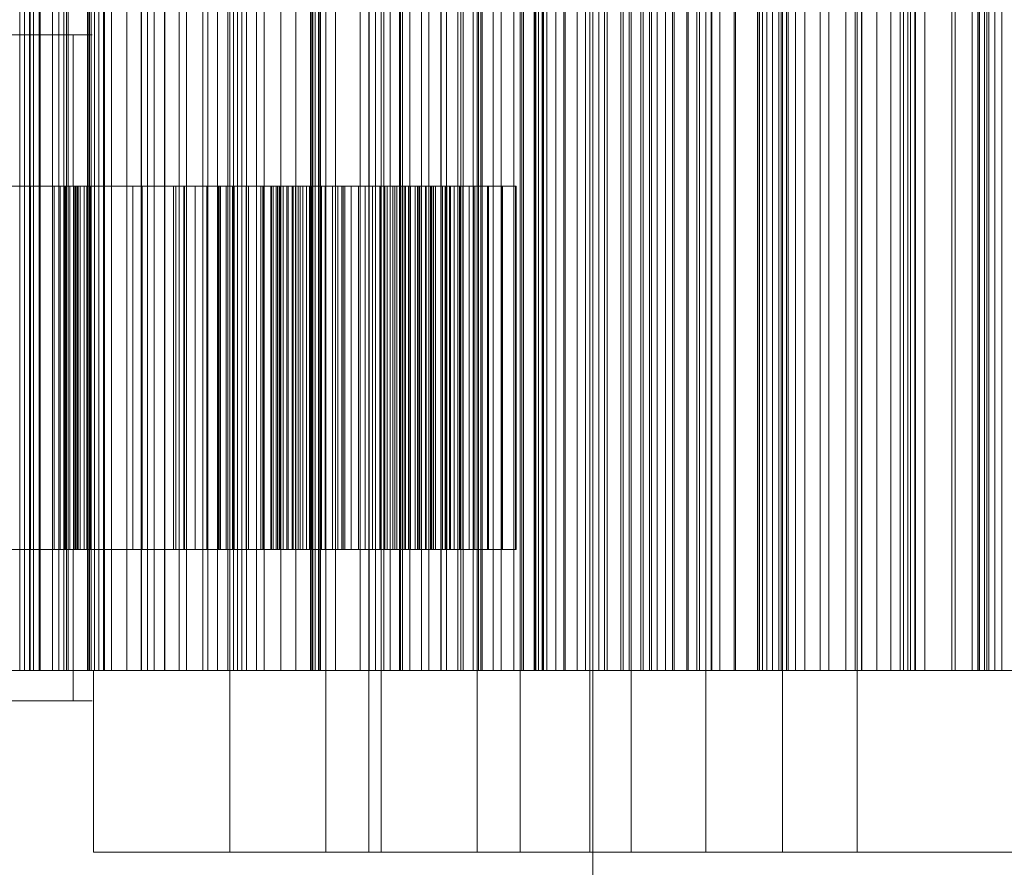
# Model space of a CAD drawing. Header units: millimetres. Extents: x -3490 to 61924, y -72580 to 6847.
# Tile 630 of 656: x 25058 to 25221, y -17482 to -17343. Entities that reach past the tile are written whole.
import ezdxf

# ---------------------------------------------------------------- set-up
doc = ezdxf.new("R2010")
doc.units = ezdxf.units.MM
doc.layers.add('COTAS_P', color=1, linetype='Continuous', lineweight=0)
doc.layers.add('superior_briquetadora', color=7, linetype='Continuous', lineweight=0)
doc.dimstyles.new('R19_100', dxfattribs={"dimtxt": 250, "dimasz": 150, "dimexe": 150, "dimexo": 80, "dimgap": 100, "dimtad": 1, "dimtih": 1, "dimtoh": 1, "dimdsep": 46, "dimcen": 0.09, "dimadec": 0, "dimazin": 0, "dimtfac": 1, "dimtdec": 4, "dimtofl": 0, "dimtmove": 0, "dimatfit": 3, "dimfxl": 1, "dimtolj": 1, "dimtzin": 0, "dimarcsym": 0})

# ---------------------------------------------------------------- blocks, each defined once
blk = doc.blocks.new('DIM_R29_37')
at = {"layer": 'COTAS_P'}
for p, q in [((24250.07, -17080), (24400.07, -17035)), ((26750.07, -17080), (26600.07, -17035)), ((24250.07, -17980), (24250.07, -17080)), ((24250.07, -17080), (26750.07, -17080)), ((24250.07, -17080), (24400.07, -17125)), ((26750.07, -17080), (26600.07, -17125)), ((26750.07, -17980), (26750.07, -17080))]:
    blk.add_line(p, q, dxfattribs=at)
blk.add_text('2500 P', height=250, dxfattribs=at).set_placement((25500.07, -16980))

msp = doc.modelspace()

# ---------------------------------------------------------------- linework, layer by layer
at = {"layer": 'superior_briquetadora'}
for p, q in [((25058.1, -17450), (25058.1, -17250)), ((25058.871, -17450), (25058.871, -17250)), ((25059.729, -17450), (25059.729, -17250)), ((25059.794, -17450), (25059.794, -17250)), ((25060.372, -17450), (25060.372, -17250)), ((25061.288, -17250), (25061.288, -17450)), ((25061.443, -17450), (25061.443, -17250)), ((25063.523, -17450), (25063.523, -17250)), ((25064.546, -17250), (25064.546, -17450)), ((25065.363, -17450), (25065.363, -17250)), ((25065.824, -17450), (25065.824, -17250)), ((25066.07, -17450), (25066.07, -17250)), ((25069.256, -17250), (25069.256, -17450)), ((25069.484, -17250), (25069.484, -17450)), ((25069.605, -17450), (25069.605, -17250)), ((25069.872, -17250), (25069.872, -17450)), ((25070.427, -17250), (25070.427, -17450)), ((25071.161, -17250), (25071.161, -17450)), ((25071.938, -17450), (25071.938, -17250)), ((25072.087, -17250), (25072.087, -17450)), ((25073.232, -17250), (25073.232, -17450)), ((25075.769, -17450), (25075.769, -17250)), ((25078.132, -17450), (25078.132, -17250)), ((25078.171, -17250), (25078.171, -17450)), ((25079.171, -17450), (25079.171, -17250)), ((25080.26, -17450), (25080.26, -17250)), ((25081.976, -17250), (25081.976, -17450)), ((25082.011, -17450), (25082.011, -17250)), ((25084.403, -17450), (25084.403, -17250)), ((25085.627, -17250), (25085.627, -17450)), ((25088.329, -17450), (25088.329, -17250)), ((25089.114, -17250), (25089.114, -17450)), ((25090.749, -17450), (25090.749, -17250)), ((25092.425, -17250), (25092.425, -17450)), ((25092.757, -17480), (25092.757, -17250)), ((25093.37, -17450), (25093.37, -17250)), ((25094.025, -17450), (25094.025, -17250)), ((25094.72, -17450), (25094.72, -17250)), ((25095.541, -17250), (25095.541, -17450)), ((25097.167, -17450), (25097.167, -17250)), ((25098.436, -17250), (25098.436, -17450)), ((25101.182, -17450), (25101.182, -17250)), ((25103.655, -17450), (25103.655, -17250)), ((25106.086, -17250), (25106.086, -17450)), ((25106.151, -17250), (25106.151, -17450)), ((25106.194, -17250), (25106.194, -17450)), ((25106.402, -17250), (25106.402, -17450)), ((25106.468, -17250), (25106.468, -17450)), ((25106.834, -17450), (25106.834, -17250)), ((25106.855, -17250), (25106.855, -17450)), ((25107.415, -17450), (25107.415, -17250)), ((25107.535, -17250), (25107.535, -17450)), ((25107.71, -17450), (25107.71, -17250)), ((25108.603, -17480), (25108.603, -17250)), ((25110.208, -17450), (25110.208, -17250)), ((25114.303, -17450), (25114.303, -17250)), ((25115.718, -17480), (25115.718, -17250)), ((25115.753, -17250), (25115.753, -17450)), ((25116.825, -17450), (25116.825, -17250)), ((25117.727, -17480), (25117.727, -17250)), ((25118.195, -17450), (25118.195, -17250)), ((25119.205, -17250), (25119.205, -17450)), ((25120.766, -17450), (25120.766, -17250)), ((25120.957, -17450), (25120.957, -17250)), ((25121.277, -17450), (25121.277, -17250)), ((25122.495, -17250), (25122.495, -17450)), ((25124.417, -17450), (25124.417, -17250)), ((25125.615, -17250), (25125.615, -17450)), ((25127.614, -17450), (25127.614, -17250)), ((25127.67, -17450), (25127.67, -17250)), ((25128.55, -17250), (25128.55, -17450)), ((25130.383, -17450), (25130.383, -17250)), ((25130.866, -17450), (25130.866, -17250)), ((25131.283, -17250), (25131.283, -17450)), ((25132.91, -17450), (25132.91, -17250)), ((25133.573, -17480), (25133.573, -17250)), ((25133.786, -17250), (25133.786, -17450)), ((25134.173, -17450), (25134.173, -17250)), ((25134.437, -17450), (25134.437, -17250)), ((25136.249, -17450), (25136.249, -17250)), ((25137.531, -17450), (25137.531, -17250)), ((25139.639, -17450), (25139.639, -17250)), ((25140.687, -17480), (25140.687, -17250)), ((25140.94, -17450), (25140.94, -17250)), ((25141.257, -17450), (25141.257, -17250)), ((25143.002, -17250), (25143.002, -17450)), ((25143.028, -17250), (25143.028, -17450)), ((25143.079, -17450), (25143.079, -17250)), ((25143.211, -17250), (25143.211, -17450)), ((25143.261, -17250), (25143.261, -17450)), ((25143.686, -17250), (25143.686, -17450)), ((25144.289, -17250), (25144.289, -17450)), ((25144.399, -17450), (25144.399, -17250)), ((25144.513, -17450), (25144.513, -17250)), ((25145.062, -17250), (25145.062, -17450)), ((25146.567, -17450), (25146.567, -17250)), ((25147.905, -17450), (25147.905, -17250)), ((25148.126, -17450), (25148.126, -17250)), ((25150.102, -17450), (25150.102, -17250)), ((25151.457, -17450), (25151.457, -17250)), ((25152.186, -17250), (25152.186, -17480)), ((25152.685, -17250), (25152.685, -17800)), ((25153.682, -17450), (25153.682, -17250)), ((25154.628, -17250), (25154.628, -17450)), ((25155.054, -17450), (25155.054, -17250)), ((25157.306, -17450), (25157.306, -17250)), ((25157.694, -17250), (25157.694, -17450)), ((25158.67, -17450), (25158.67, -17250)), ((25158.694, -17450), (25158.694, -17250)), ((25159.008, -17480), (25159.008, -17250)), ((25160.592, -17250), (25160.592, -17450)), ((25160.971, -17450), (25160.971, -17250)), ((25162.037, -17450), (25162.037, -17250)), ((25162.375, -17450), (25162.375, -17250)), ((25163.314, -17250), (25163.314, -17450)), ((25164.677, -17450), (25164.677, -17250)), ((25165.846, -17250), (25165.846, -17450)), ((25166.095, -17450), (25166.095, -17250)), ((25168.169, -17250), (25168.169, -17450)), ((25168.421, -17450), (25168.421, -17250)), ((25169.854, -17450), (25169.854, -17250)), ((25170.256, -17250), (25170.256, -17450)), ((25171.331, -17480), (25171.331, -17250)), ((25172.203, -17450), (25172.203, -17250)), ((25172.311, -17450), (25172.311, -17250)), ((25173.649, -17450), (25173.649, -17250)), ((25176.019, -17450), (25176.019, -17250)), ((25176.249, -17450), (25176.249, -17250)), ((25179.869, -17450), (25179.869, -17250)), ((25179.916, -17250), (25179.916, -17450)), ((25180.18, -17250), (25180.18, -17450)), ((25180.684, -17250), (25180.684, -17450)), ((25181.4, -17250), (25181.4, -17450)), ((25182.311, -17250), (25182.311, -17450)), ((25183.403, -17250), (25183.403, -17450)), ((25183.75, -17450), (25183.75, -17250)), ((25183.978, -17480), (25183.978, -17250)), ((25184.668, -17250), (25184.668, -17450)), ((25184.911, -17450), (25184.911, -17250)), ((25186.115, -17450), (25186.115, -17250)), ((25187.662, -17450), (25187.662, -17250)), ((25190.215, -17450), (25190.215, -17250)), ((25191.601, -17450), (25191.601, -17250)), ((25194.423, -17250), (25194.423, -17450)), ((25195.987, -17450), (25195.987, -17250)), ((25196.301, -17480), (25196.301, -17250)), ((25197.011, -17450), (25197.011, -17250)), ((25197.072, -17250), (25197.072, -17450)), ((25199.551, -17250), (25199.551, -17450)), ((25201.848, -17250), (25201.848, -17450)), ((25203.4, -17450), (25203.4, -17250)), ((25203.952, -17250), (25203.952, -17450)), ((25204.677, -17450), (25204.677, -17250)), ((25205.113, -17450), (25205.113, -17250)), ((25205.844, -17250), (25205.844, -17450)), ((25205.917, -17450), (25205.917, -17250)), ((25207.494, -17250), (25207.494, -17450)), ((25211.937, -17450), (25211.937, -17250)), ((25212.492, -17450), (25212.492, -17250)), ((25215.295, -17450), (25215.295, -17250)), ((25216.199, -17450), (25216.199, -17250)), ((25216.415, -17450), (25216.415, -17250)), ((25216.481, -17450), (25216.481, -17250)), ((25217.296, -17250), (25217.296, -17450)), ((25217.733, -17450), (25217.733, -17250)), ((25218.031, -17250), (25218.031, -17450)), ((25219.008, -17250), (25219.008, -17450)), ((25220.2, -17250), (25220.2, -17450)), ((25046.368, -17345), (25058.47, -17345)), ((25059.071, -17345), (25047.117, -17345)), ((25058.47, -17345), (25066.928, -17345)), ((25067.261, -17345), (25059.071, -17345)), ((25066.928, -17345), (25070.065, -17345)), ((25066.928, -17345), (25066.928, -17370)), ((25070.065, -17345), (25067.261, -17345)), ((25058.47, -17370), (25046.368, -17370)), ((25047.117, -17370), (25059.071, -17370)), ((25057.33, -17370), (25064.776, -17370)), ((25059.849, -17370), (25057.968, -17370)), ((25066.928, -17370), (25058.47, -17370)), ((25059.071, -17370), (25067.261, -17370)), ((25059.849, -17370), (25059.849, -17430)), ((25067.251, -17370), (25059.849, -17370)), ((25063.793, -17370), (25063.793, -17430)), ((25067.209, -17370), (25063.793, -17370)), ((25063.793, -17370), (25076.747, -17370)), ((25064.776, -17370), (25064.776, -17430)), ((25064.776, -17370), (25065.647, -17370)), ((25065.524, -17370), (25065.524, -17430)), ((25078.319, -17370), (25065.524, -17370)), ((25065.524, -17370), (25069.189, -17370)), ((25065.647, -17370), (25065.647, -17430)), ((25065.647, -17370), (25066.373, -17370)), ((25066.373, -17370), (25066.373, -17430)), ((25066.373, -17370), (25066.952, -17370)), ((25070.065, -17370), (25066.928, -17370)), ((25066.952, -17370), (25066.952, -17430)), ((25066.952, -17370), (25067.377, -17370)), ((25067.209, -17370), (25067.209, -17430)), ((25067.612, -17370), (25067.209, -17370)), ((25067.251, -17370), (25067.251, -17430)), ((25068.057, -17370), (25067.251, -17370)), ((25067.261, -17370), (25070.065, -17370)), ((25067.377, -17370), (25067.377, -17430)), ((25067.377, -17370), (25067.64, -17370)), ((25067.612, -17370), (25067.612, -17430)), ((25067.728, -17370), (25067.612, -17370)), ((25067.64, -17370), (25067.64, -17430)), ((25067.64, -17370), (25067.728, -17370)), ((25067.728, -17370), (25067.728, -17430)), ((25068.057, -17370), (25068.057, -17430)), ((25068.718, -17370), (25068.057, -17370)), ((25068.718, -17370), (25068.718, -17430)), ((25069.233, -17370), (25068.718, -17370)), ((25069.189, -17370), (25069.189, -17430)), ((25069.189, -17370), (25069.649, -17370)), ((25069.233, -17370), (25069.233, -17430)), ((25069.595, -17370), (25069.233, -17370)), ((25069.595, -17370), (25069.595, -17430)), ((25069.796, -17370), (25069.595, -17370)), ((25069.649, -17370), (25069.649, -17430)), ((25069.649, -17370), (25069.823, -17370)), ((25069.796, -17370), (25069.796, -17430)), ((25069.823, -17370), (25069.796, -17370)), ((25069.823, -17370), (25069.823, -17430)), ((25076.747, -17370), (25076.747, -17430)), ((25076.747, -17370), (25082.028, -17370)), ((25078.319, -17370), (25078.319, -17430)), ((25083.826, -17370), (25078.319, -17370)), ((25082.028, -17370), (25082.028, -17430)), ((25082.028, -17370), (25083.462, -17370)), ((25083.462, -17370), (25083.462, -17430)), ((25083.462, -17370), (25085.156, -17370)), ((25083.826, -17370), (25083.826, -17430)), ((25085.304, -17370), (25083.826, -17370)), ((25085.156, -17370), (25085.156, -17430)), ((25085.156, -17370), (25087.026, -17370)), ((25085.304, -17370), (25085.304, -17430)), ((25087.037, -17370), (25085.304, -17370)), ((25087.026, -17370), (25087.026, -17430)), ((25087.026, -17370), (25089.047, -17370)), ((25087.037, -17370), (25087.037, -17430)), ((25088.945, -17370), (25087.037, -17370)), ((25088.945, -17370), (25088.945, -17430)), ((25090.999, -17370), (25088.945, -17370)), ((25089.047, -17370), (25089.047, -17430)), ((25089.047, -17370), (25091.2, -17370)), ((25090.881, -17370), (25099.934, -17370)), ((25090.881, -17370), (25090.881, -17430)), ((25098.197, -17370), (25090.881, -17370)), ((25090.999, -17370), (25090.999, -17430)), ((25093.184, -17370), (25090.999, -17370)), ((25091.2, -17370), (25091.2, -17430)), ((25091.2, -17370), (25093.475, -17370)), ((25092.167, -17370), (25092.167, -17430)), ((25100.933, -17370), (25092.167, -17370)), ((25092.167, -17370), (25099.668, -17370)), ((25093.184, -17370), (25093.184, -17430)), ((25095.488, -17370), (25093.184, -17370)), ((25093.475, -17370), (25093.475, -17430)), ((25093.475, -17370), (25095.864, -17370)), ((25095.488, -17370), (25095.488, -17430)), ((25097.903, -17370), (25095.488, -17370)), ((25095.864, -17370), (25095.864, -17430)), ((25095.864, -17370), (25098.358, -17370)), ((25097.903, -17370), (25097.903, -17430)), ((25100.421, -17370), (25097.903, -17370)), ((25098.197, -17370), (25098.197, -17430)), ((25099.52, -17370), (25098.197, -17370)), ((25098.358, -17370), (25098.358, -17430)), ((25098.358, -17370), (25104.372, -17370)), ((25099.52, -17370), (25099.52, -17430)), ((25100.625, -17370), (25099.52, -17370)), ((25099.668, -17370), (25099.668, -17430)), ((25099.668, -17370), (25101.037, -17370)), ((25099.934, -17370), (25099.934, -17430)), ((25099.934, -17370), (25108.553, -17370)), ((25100.421, -17370), (25100.421, -17430)), ((25106.314, -17370), (25100.421, -17370)), ((25100.625, -17370), (25100.625, -17430)), ((25101.575, -17370), (25100.625, -17370)), ((25100.933, -17370), (25100.933, -17430)), ((25109.696, -17370), (25100.933, -17370)), ((25101.037, -17370), (25101.037, -17430)), ((25101.037, -17370), (25102.194, -17370)), ((25101.575, -17370), (25101.575, -17430)), ((25102.386, -17370), (25101.575, -17370)), ((25102.194, -17370), (25102.194, -17430)), ((25102.194, -17370), (25103.199, -17370)), ((25102.386, -17370), (25102.386, -17430)), ((25103.069, -17370), (25102.386, -17370)), ((25103.069, -17370), (25103.069, -17430)), ((25103.626, -17370), (25103.069, -17370)), ((25103.199, -17370), (25103.199, -17430)), ((25103.199, -17370), (25104.069, -17370)), ((25103.626, -17370), (25103.626, -17430)), ((25104.06, -17370), (25103.626, -17370)), ((25104.06, -17370), (25104.06, -17430)), ((25104.372, -17370), (25104.06, -17370)), ((25104.069, -17370), (25104.069, -17430)), ((25104.069, -17370), (25104.813, -17370)), ((25104.372, -17370), (25104.372, -17430)), ((25104.813, -17370), (25104.813, -17430)), ((25104.813, -17370), (25105.434, -17370)), ((25105.434, -17370), (25105.434, -17430)), ((25105.434, -17370), (25105.934, -17370)), ((25105.934, -17370), (25105.934, -17430)), ((25105.934, -17370), (25106.314, -17370)), ((25106.314, -17370), (25106.314, -17430)), ((25107.904, -17370), (25107.904, -17430)), ((25117.671, -17370), (25107.904, -17370)), ((25107.904, -17370), (25111.263, -17370)), ((25108.491, -17370), (25108.491, -17430)), ((25111.492, -17370), (25108.491, -17370)), ((25108.491, -17370), (25118.342, -17370)), ((25108.553, -17370), (25108.553, -17430)), ((25108.553, -17370), (25110.596, -17370)), ((25109.696, -17370), (25109.696, -17430)), ((25111.763, -17370), (25109.696, -17370)), ((25110.596, -17370), (25110.596, -17430)), ((25110.596, -17370), (25112.805, -17370)), ((25111.263, -17370), (25111.263, -17430)), ((25111.263, -17370), (25121.513, -17370)), ((25111.492, -17370), (25111.492, -17430)), ((25121.775, -17370), (25111.492, -17370)), ((25111.763, -17370), (25111.763, -17430)), ((25113.988, -17370), (25111.763, -17370)), ((25112.805, -17370), (25112.805, -17430)), ((25112.805, -17370), (25115.123, -17370)), ((25113.988, -17370), (25113.988, -17430)), ((25116.318, -17370), (25113.988, -17370)), ((25115.123, -17370), (25115.123, -17430)), ((25115.123, -17370), (25117.53, -17370)), ((25116.318, -17370), (25116.318, -17430)), ((25118.734, -17370), (25116.318, -17370)), ((25117.53, -17370), (25117.53, -17430)), ((25117.53, -17370), (25120.014, -17370)), ((25117.671, -17370), (25117.671, -17430)), ((25119.652, -17370), (25117.671, -17370)), ((25118.342, -17370), (25118.342, -17430)), ((25118.342, -17370), (25120.35, -17370)), ((25118.734, -17370), (25118.734, -17430)), ((25121.222, -17370), (25118.734, -17370)), ((25119.652, -17370), (25119.652, -17430)), ((25121.529, -17370), (25119.652, -17370)), ((25120.014, -17370), (25120.014, -17430)), ((25120.014, -17370), (25122.566, -17370)), ((25120.35, -17370), (25120.35, -17430)), ((25120.35, -17370), (25122.26, -17370)), ((25121.222, -17370), (25121.222, -17430)), ((25123.774, -17370), (25121.222, -17370)), ((25121.513, -17370), (25121.513, -17430)), ((25121.513, -17370), (25123.761, -17370)), ((25121.529, -17370), (25121.529, -17430)), ((25123.327, -17370), (25121.529, -17370)), ((25121.775, -17370), (25121.775, -17430)), ((25124.022, -17370), (25121.775, -17370)), ((25122.26, -17370), (25122.26, -17430)), ((25122.26, -17370), (25124.098, -17370)), ((25122.566, -17370), (25122.566, -17430)), ((25122.566, -17370), (25125.177, -17370)), ((25123.327, -17370), (25123.327, -17430)), ((25125.053, -17370), (25123.327, -17370)), ((25123.761, -17370), (25123.761, -17430)), ((25123.761, -17370), (25126.047, -17370)), ((25123.774, -17370), (25123.774, -17430)), ((25126.382, -17370), (25123.774, -17370)), ((25124.022, -17370), (25124.022, -17430)), ((25126.298, -17370), (25124.022, -17370)), ((25124.098, -17370), (25124.098, -17430)), ((25124.098, -17370), (25125.867, -17370)), ((25125.053, -17370), (25125.053, -17430)), ((25126.708, -17370), (25125.053, -17370)), ((25125.177, -17370), (25125.177, -17430)), ((25125.177, -17370), (25127.84, -17370)), ((25125.867, -17370), (25125.867, -17430)), ((25125.867, -17370), (25127.569, -17370)), ((25126.047, -17370), (25126.047, -17430)), ((25126.047, -17370), (25128.353, -17370)), ((25126.298, -17370), (25126.298, -17430)), ((25128.589, -17370), (25126.298, -17370)), ((25126.382, -17370), (25126.382, -17430)), ((25129.039, -17370), (25126.382, -17370)), ((25126.708, -17370), (25126.708, -17430)), ((25128.291, -17370), (25126.708, -17370)), ((25127.569, -17370), (25127.569, -17430)), ((25127.569, -17370), (25129.202, -17370)), ((25127.84, -17370), (25127.84, -17430)), ((25127.84, -17370), (25131.232, -17370)), ((25128.291, -17370), (25128.291, -17430)), ((25129.799, -17370), (25128.291, -17370)), ((25128.353, -17370), (25128.353, -17430)), ((25128.353, -17370), (25130.671, -17370)), ((25128.589, -17370), (25128.589, -17430)), ((25130.888, -17370), (25128.589, -17370)), ((25129.039, -17370), (25129.039, -17430)), ((25132.255, -17370), (25129.039, -17370)), ((25129.202, -17370), (25129.202, -17430)), ((25129.202, -17370), (25130.765, -17370)), ((25129.799, -17370), (25129.799, -17430)), ((25131.232, -17370), (25129.799, -17370)), ((25130.671, -17370), (25130.671, -17430)), ((25130.671, -17370), (25132.994, -17370)), ((25130.765, -17370), (25130.765, -17430)), ((25130.765, -17370), (25132.255, -17370)), ((25130.888, -17370), (25130.888, -17430)), ((25133.187, -17370), (25130.888, -17370)), ((25131.232, -17370), (25131.232, -17430)), ((25132.255, -17370), (25132.255, -17430)), ((25132.994, -17370), (25132.994, -17430)), ((25132.994, -17370), (25135.317, -17370)), ((25133.187, -17370), (25133.187, -17430)), ((25135.481, -17370), (25133.187, -17370)), ((25135.317, -17370), (25135.317, -17430)), ((25135.317, -17370), (25137.633, -17370)), ((25135.481, -17370), (25135.481, -17430)), ((25137.766, -17370), (25135.481, -17370)), ((25137.633, -17370), (25137.633, -17430)), ((25137.633, -17370), (25139.938, -17370)), ((25137.766, -17370), (25137.766, -17430)), ((25140.036, -17370), (25137.766, -17370)), ((25139.938, -17370), (25139.938, -17430)), ((25139.938, -17370), (25140.036, -17370)), ((25140.036, -17370), (25140.036, -17430)), ((25058.47, -17430), (25046.368, -17430)), ((25047.117, -17430), (25059.071, -17430)), ((25057.33, -17430), (25064.776, -17430)), ((25059.849, -17430), (25057.968, -17430)), ((25066.928, -17430), (25058.47, -17430)), ((25059.071, -17430), (25067.261, -17430)), ((25067.251, -17430), (25059.849, -17430)), ((25067.209, -17430), (25063.793, -17430)), ((25063.793, -17430), (25076.747, -17430)), ((25064.776, -17430), (25065.647, -17430)), ((25078.319, -17430), (25065.524, -17430)), ((25065.524, -17430), (25069.189, -17430)), ((25065.647, -17430), (25066.373, -17430)), ((25066.373, -17430), (25066.952, -17430)), ((25070.065, -17430), (25066.928, -17430)), ((25066.928, -17430), (25066.928, -17455)), ((25066.952, -17430), (25067.377, -17430)), ((25067.612, -17430), (25067.209, -17430)), ((25068.057, -17430), (25067.251, -17430)), ((25067.261, -17430), (25070.065, -17430)), ((25067.377, -17430), (25067.64, -17430)), ((25067.728, -17430), (25067.612, -17430)), ((25067.64, -17430), (25067.728, -17430)), ((25068.718, -17430), (25068.057, -17430)), ((25069.233, -17430), (25068.718, -17430)), ((25069.189, -17430), (25069.649, -17430)), ((25069.595, -17430), (25069.233, -17430)), ((25069.796, -17430), (25069.595, -17430)), ((25069.649, -17430), (25069.823, -17430)), ((25069.823, -17430), (25069.796, -17430)), ((25076.747, -17430), (25082.028, -17430)), ((25083.826, -17430), (25078.319, -17430)), ((25082.028, -17430), (25083.462, -17430)), ((25083.462, -17430), (25085.156, -17430)), ((25085.304, -17430), (25083.826, -17430)), ((25085.156, -17430), (25087.026, -17430)), ((25087.037, -17430), (25085.304, -17430)), ((25087.026, -17430), (25089.047, -17430)), ((25088.945, -17430), (25087.037, -17430)), ((25090.999, -17430), (25088.945, -17430)), ((25089.047, -17430), (25091.2, -17430)), ((25090.881, -17430), (25099.934, -17430)), ((25098.197, -17430), (25090.881, -17430)), ((25093.184, -17430), (25090.999, -17430)), ((25091.2, -17430), (25093.475, -17430)), ((25100.933, -17430), (25092.167, -17430)), ((25092.167, -17430), (25099.668, -17430)), ((25095.488, -17430), (25093.184, -17430)), ((25093.475, -17430), (25095.864, -17430)), ((25097.903, -17430), (25095.488, -17430)), ((25095.864, -17430), (25098.358, -17430)), ((25100.421, -17430), (25097.903, -17430)), ((25099.52, -17430), (25098.197, -17430)), ((25098.358, -17430), (25104.372, -17430)), ((25100.625, -17430), (25099.52, -17430)), ((25099.668, -17430), (25101.037, -17430)), ((25099.934, -17430), (25108.553, -17430)), ((25106.314, -17430), (25100.421, -17430)), ((25101.575, -17430), (25100.625, -17430)), ((25109.696, -17430), (25100.933, -17430)), ((25101.037, -17430), (25102.194, -17430)), ((25102.386, -17430), (25101.575, -17430)), ((25102.194, -17430), (25103.199, -17430)), ((25103.069, -17430), (25102.386, -17430)), ((25103.626, -17430), (25103.069, -17430)), ((25103.199, -17430), (25104.069, -17430)), ((25104.06, -17430), (25103.626, -17430)), ((25104.372, -17430), (25104.06, -17430)), ((25104.069, -17430), (25104.813, -17430)), ((25104.813, -17430), (25105.434, -17430)), ((25105.434, -17430), (25105.934, -17430)), ((25105.934, -17430), (25106.314, -17430)), ((25117.671, -17430), (25107.904, -17430)), ((25107.904, -17430), (25111.263, -17430)), ((25111.492, -17430), (25108.491, -17430)), ((25108.491, -17430), (25118.342, -17430)), ((25108.553, -17430), (25110.596, -17430)), ((25111.763, -17430), (25109.696, -17430)), ((25110.596, -17430), (25112.805, -17430)), ((25111.263, -17430), (25121.513, -17430)), ((25121.775, -17430), (25111.492, -17430)), ((25113.988, -17430), (25111.763, -17430)), ((25112.805, -17430), (25115.123, -17430)), ((25116.318, -17430), (25113.988, -17430)), ((25115.123, -17430), (25117.53, -17430)), ((25118.734, -17430), (25116.318, -17430)), ((25117.53, -17430), (25120.014, -17430)), ((25119.652, -17430), (25117.671, -17430)), ((25118.342, -17430), (25120.35, -17430)), ((25121.222, -17430), (25118.734, -17430)), ((25121.529, -17430), (25119.652, -17430)), ((25120.014, -17430), (25122.566, -17430)), ((25120.35, -17430), (25122.26, -17430)), ((25123.774, -17430), (25121.222, -17430)), ((25121.513, -17430), (25123.761, -17430)), ((25123.327, -17430), (25121.529, -17430)), ((25124.022, -17430), (25121.775, -17430)), ((25122.26, -17430), (25124.098, -17430)), ((25122.566, -17430), (25125.177, -17430)), ((25125.053, -17430), (25123.327, -17430)), ((25123.761, -17430), (25126.047, -17430)), ((25126.382, -17430), (25123.774, -17430)), ((25126.298, -17430), (25124.022, -17430)), ((25124.098, -17430), (25125.867, -17430)), ((25126.708, -17430), (25125.053, -17430)), ((25125.177, -17430), (25127.84, -17430)), ((25125.867, -17430), (25127.569, -17430)), ((25126.047, -17430), (25128.353, -17430)), ((25128.589, -17430), (25126.298, -17430)), ((25129.039, -17430), (25126.382, -17430)), ((25128.291, -17430), (25126.708, -17430)), ((25127.569, -17430), (25129.202, -17430)), ((25127.84, -17430), (25131.232, -17430)), ((25129.799, -17430), (25128.291, -17430)), ((25128.353, -17430), (25130.671, -17430)), ((25130.888, -17430), (25128.589, -17430)), ((25132.255, -17430), (25129.039, -17430)), ((25129.202, -17430), (25130.765, -17430)), ((25131.232, -17430), (25129.799, -17430)), ((25130.671, -17430), (25132.994, -17430)), ((25130.765, -17430), (25132.255, -17430)), ((25133.187, -17430), (25130.888, -17430)), ((25132.994, -17430), (25135.317, -17430)), ((25135.481, -17430), (25133.187, -17430)), ((25135.317, -17430), (25137.633, -17430)), ((25137.766, -17430), (25135.481, -17430)), ((25137.633, -17430), (25139.938, -17430)), ((25140.036, -17430), (25137.766, -17430)), ((25139.938, -17430), (25140.036, -17430)), ((25051.998, -17450), (25066.07, -17450)), ((25065.363, -17450), (25052.476, -17450)), ((25059.794, -17450), (25053.85, -17450)), ((25056.556, -17450), (25060.372, -17450)), ((25058.1, -17450), (25057.415, -17450)), ((25057.525, -17450), (25063.523, -17450)), ((25057.818, -17450), (25061.288, -17450)), ((25058.871, -17450), (25058.1, -17450)), ((25059.729, -17450), (25058.871, -17450)), ((25061.443, -17450), (25059.729, -17450)), ((25065.824, -17450), (25059.794, -17450)), ((25060.372, -17450), (25061.443, -17450)), ((25061.288, -17450), (25064.546, -17450)), ((25063.523, -17450), (25069.605, -17450)), ((25064.546, -17450), (25073.232, -17450)), ((25079.171, -17450), (25065.363, -17450)), ((25071.938, -17450), (25065.824, -17450)), ((25066.07, -17450), (25080.26, -17450)), ((25069.484, -17450), (25069.256, -17450)), ((25069.256, -17450), (25078.171, -17450)), ((25069.872, -17450), (25069.484, -17450)), ((25069.605, -17450), (25075.769, -17450)), ((25070.427, -17450), (25069.872, -17450)), ((25072.293, -17450), (25070.284, -17450)), ((25070.284, -17450), (25070.284, -17480)), ((25070.284, -17450), (25070.383, -17450)), ((25070.383, -17450), (25072.589, -17450)), ((25071.161, -17450), (25070.427, -17450)), ((25072.087, -17450), (25071.161, -17450)), ((25078.132, -17450), (25071.938, -17450)), ((25073.232, -17450), (25072.087, -17450)), ((25076.386, -17450), (25072.293, -17450)), ((25072.589, -17450), (25076.875, -17450)), ((25075.769, -17450), (25082.011, -17450)), ((25082.516, -17450), (25076.386, -17450)), ((25076.875, -17450), (25083.192, -17450)), ((25084.403, -17450), (25078.132, -17450)), ((25078.171, -17450), (25081.976, -17450)), ((25093.37, -17450), (25079.171, -17450)), ((25080.26, -17450), (25094.025, -17450)), ((25081.976, -17450), (25085.627, -17450)), ((25082.011, -17450), (25088.329, -17450)), ((25090.609, -17450), (25082.516, -17450)), ((25083.192, -17450), (25091.466, -17450)), ((25090.749, -17450), (25084.403, -17450)), ((25085.627, -17450), (25089.114, -17450)), ((25088.329, -17450), (25094.72, -17450)), ((25089.114, -17450), (25092.425, -17450)), ((25100.572, -17450), (25090.609, -17450)), ((25097.167, -17450), (25090.749, -17450)), ((25091.466, -17450), (25101.598, -17450)), ((25092.425, -17450), (25095.541, -17450)), ((25107.415, -17450), (25093.37, -17450)), ((25094.025, -17450), (25106.834, -17450)), ((25094.72, -17450), (25101.182, -17450)), ((25095.541, -17450), (25098.436, -17450)), ((25103.655, -17450), (25097.167, -17450)), ((25098.436, -17450), (25107.535, -17450)), ((25112.288, -17450), (25100.572, -17450)), ((25101.182, -17450), (25107.71, -17450)), ((25101.598, -17450), (25113.472, -17450)), ((25110.208, -17450), (25103.655, -17450)), ((25106.151, -17450), (25106.086, -17450)), ((25106.086, -17450), (25106.194, -17450)), ((25106.402, -17450), (25106.151, -17450)), ((25106.194, -17450), (25106.468, -17450)), ((25106.855, -17450), (25106.402, -17450)), ((25106.468, -17450), (25115.753, -17450)), ((25106.834, -17450), (25118.195, -17450)), ((25107.535, -17450), (25106.855, -17450)), ((25120.766, -17450), (25107.415, -17450)), ((25107.71, -17450), (25114.303, -17450)), ((25116.825, -17450), (25110.208, -17450)), ((25125.62, -17450), (25112.288, -17450)), ((25113.472, -17450), (25126.947, -17450)), ((25114.303, -17450), (25120.957, -17450)), ((25115.753, -17450), (25119.205, -17450)), ((25130.383, -17450), (25116.825, -17450)), ((25118.195, -17450), (25121.277, -17450)), ((25119.205, -17450), (25122.495, -17450)), ((25132.91, -17450), (25120.766, -17450)), ((25120.957, -17450), (25127.67, -17450)), ((25121.277, -17450), (25124.417, -17450)), ((25122.495, -17450), (25125.615, -17450)), ((25124.417, -17450), (25127.614, -17450)), ((25125.615, -17450), (25128.55, -17450)), ((25140.41, -17450), (25125.62, -17450)), ((25126.947, -17450), (25141.865, -17450)), ((25127.614, -17450), (25130.866, -17450)), ((25127.67, -17450), (25134.437, -17450)), ((25128.55, -17450), (25131.283, -17450)), ((25144.513, -17450), (25130.383, -17450)), ((25130.866, -17450), (25134.173, -17450)), ((25131.283, -17450), (25133.786, -17450)), ((25136.249, -17450), (25132.91, -17450)), ((25133.786, -17450), (25143.211, -17450)), ((25134.173, -17450), (25137.531, -17450)), ((25134.437, -17450), (25141.257, -17450)), ((25139.639, -17450), (25136.249, -17450)), ((25137.531, -17450), (25140.94, -17450)), ((25143.079, -17450), (25139.639, -17450)), ((25156.486, -17450), (25140.41, -17450)), ((25140.94, -17450), (25144.399, -17450)), ((25141.257, -17450), (25148.126, -17450)), ((25141.865, -17450), (25158.052, -17450)), ((25143.211, -17450), (25143.002, -17450)), ((25143.002, -17450), (25143.028, -17450)), ((25143.028, -17450), (25143.261, -17450)), ((25146.567, -17450), (25143.079, -17450)), ((25143.261, -17450), (25143.686, -17450)), ((25143.686, -17450), (25144.289, -17450)), ((25144.289, -17450), (25145.062, -17450)), ((25144.399, -17450), (25147.905, -17450)), ((25158.67, -17450), (25144.513, -17450)), ((25145.062, -17450), (25154.628, -17450)), ((25150.102, -17450), (25146.567, -17450)), ((25147.905, -17450), (25151.457, -17450)), ((25148.126, -17450), (25162.037, -17450)), ((25153.682, -17450), (25150.102, -17450)), ((25151.457, -17450), (25155.054, -17450)), ((25157.306, -17450), (25153.682, -17450)), ((25154.628, -17450), (25157.694, -17450)), ((25155.054, -17450), (25158.694, -17450)), ((25173.659, -17450), (25156.486, -17450)), ((25160.971, -17450), (25157.306, -17450)), ((25157.694, -17450), (25160.592, -17450)), ((25158.052, -17450), (25175.318, -17450)), ((25172.311, -17450), (25158.67, -17450)), ((25158.694, -17450), (25162.375, -17450)), ((25160.592, -17450), (25163.314, -17450)), ((25164.677, -17450), (25160.971, -17450)), ((25162.037, -17450), (25176.249, -17450)), ((25162.375, -17450), (25166.095, -17450)), ((25163.314, -17450), (25165.846, -17450)), ((25168.421, -17450), (25164.677, -17450)), ((25165.846, -17450), (25168.169, -17450)), ((25166.095, -17450), (25169.854, -17450)), ((25168.169, -17450), (25170.256, -17450)), ((25172.203, -17450), (25168.421, -17450)), ((25169.854, -17450), (25173.649, -17450)), ((25170.256, -17450), (25179.916, -17450)), ((25176.019, -17450), (25172.203, -17450)), ((25184.911, -17450), (25172.311, -17450)), ((25173.649, -17450), (25186.115, -17450)), ((25191.728, -17450), (25173.659, -17450)), ((25175.318, -17450), (25193.46, -17450)), ((25179.869, -17450), (25176.019, -17450)), ((25176.249, -17450), (25190.215, -17450)), ((25183.75, -17450), (25179.869, -17450)), ((25179.916, -17450), (25180.18, -17450)), ((25180.18, -17450), (25180.684, -17450)), ((25180.684, -17450), (25181.4, -17450)), ((25181.4, -17450), (25182.311, -17450)), ((25182.311, -17450), (25183.403, -17450)), ((25183.403, -17450), (25184.668, -17450)), ((25187.662, -17450), (25183.75, -17450)), ((25184.668, -17450), (25194.423, -17450)), ((25195.987, -17450), (25184.911, -17450)), ((25186.115, -17450), (25197.011, -17450)), ((25191.601, -17450), (25187.662, -17450)), ((25190.215, -17450), (25203.4, -17450)), ((25204.677, -17450), (25191.601, -17450)), ((25210.481, -17450), (25191.728, -17450)), ((25193.46, -17450), (25212.266, -17450)), ((25194.423, -17450), (25197.072, -17450)), ((25205.113, -17450), (25195.987, -17450)), ((25197.011, -17450), (25205.917, -17450)), ((25197.072, -17450), (25199.551, -17450)), ((25199.551, -17450), (25201.848, -17450)), ((25201.848, -17450), (25203.952, -17450)), ((25203.4, -17450), (25215.295, -17450)), ((25203.952, -17450), (25205.844, -17450)), ((25216.415, -17450), (25204.677, -17450)), ((25211.937, -17450), (25205.113, -17450)), ((25205.844, -17450), (25207.494, -17450)), ((25205.917, -17450), (25212.492, -17450)), ((25207.494, -17450), (25217.296, -17450)), ((25229.698, -17450), (25210.481, -17450)), ((25216.199, -17450), (25211.937, -17450)), ((25212.266, -17450), (25231.515, -17450)), ((25212.492, -17450), (25216.481, -17450)), ((25215.295, -17450), (25225.445, -17450)), ((25217.733, -17450), (25216.199, -17450)), ((25226.364, -17450), (25216.415, -17450)), ((25216.481, -17450), (25217.733, -17450)), ((25217.296, -17450), (25218.031, -17450)), ((25218.031, -17450), (25219.008, -17450)), ((25219.008, -17450), (25220.2, -17450)), ((25220.2, -17450), (25221.588, -17450)), ((25046.368, -17455), (25058.47, -17455)), ((25059.071, -17455), (25047.117, -17455)), ((25058.47, -17455), (25066.928, -17455)), ((25067.261, -17455), (25059.071, -17455)), ((25066.928, -17455), (25070.065, -17455)), ((25070.065, -17455), (25067.261, -17455)), ((25070.284, -17480), (25072.293, -17480)), ((25070.383, -17480), (25070.284, -17480)), ((25072.589, -17480), (25070.383, -17480)), ((25072.293, -17480), (25076.386, -17480)), ((25076.875, -17480), (25072.589, -17480)), ((25076.386, -17480), (25082.516, -17480)), ((25083.192, -17480), (25076.875, -17480)), ((25082.516, -17480), (25090.609, -17480)), ((25091.466, -17480), (25083.192, -17480)), ((25090.609, -17480), (25100.572, -17480)), ((25101.598, -17480), (25091.466, -17480)), ((25093.727, -17480), (25092.757, -17480)), ((25092.757, -17480), (25094.26, -17480)), ((25096.978, -17480), (25093.727, -17480)), ((25094.26, -17480), (25097.937, -17480)), ((25101.866, -17480), (25096.978, -17480)), ((25097.937, -17480), (25103.062, -17480)), ((25100.572, -17480), (25112.288, -17480)), ((25113.472, -17480), (25101.598, -17480)), ((25107.422, -17480), (25101.866, -17480)), ((25103.062, -17480), (25108.618, -17480)), ((25112.547, -17480), (25107.422, -17480)), ((25109.573, -17480), (25108.603, -17480)), ((25108.603, -17480), (25110.105, -17480)), ((25108.618, -17480), (25113.506, -17480)), ((25112.824, -17480), (25109.573, -17480)), ((25110.105, -17480), (25113.783, -17480)), ((25112.288, -17480), (25125.62, -17480)), ((25116.225, -17480), (25112.547, -17480)), ((25117.712, -17480), (25112.824, -17480)), ((25126.947, -17480), (25113.472, -17480)), ((25113.506, -17480), (25116.757, -17480)), ((25113.783, -17480), (25118.907, -17480)), ((25116.688, -17480), (25115.718, -17480)), ((25115.718, -17480), (25117.22, -17480)), ((25117.727, -17480), (25116.225, -17480)), ((25119.939, -17480), (25116.688, -17480)), ((25116.757, -17480), (25117.727, -17480)), ((25117.22, -17480), (25120.898, -17480)), ((25123.268, -17480), (25117.712, -17480)), ((25118.907, -17480), (25124.464, -17480)), ((25124.826, -17480), (25119.939, -17480)), ((25120.898, -17480), (25126.022, -17480)), ((25128.392, -17480), (25123.268, -17480)), ((25124.464, -17480), (25129.351, -17480)), ((25130.383, -17480), (25124.826, -17480)), ((25125.62, -17480), (25140.41, -17480)), ((25126.022, -17480), (25131.579, -17480)), ((25141.865, -17480), (25126.947, -17480)), ((25132.07, -17480), (25128.392, -17480)), ((25129.351, -17480), (25132.602, -17480)), ((25135.507, -17480), (25130.383, -17480)), ((25131.579, -17480), (25136.466, -17480)), ((25133.573, -17480), (25132.07, -17480)), ((25132.602, -17480), (25133.573, -17480)), ((25139.185, -17480), (25135.507, -17480)), ((25136.466, -17480), (25139.717, -17480)), ((25140.687, -17480), (25139.185, -17480)), ((25139.717, -17480), (25140.687, -17480)), ((25140.41, -17480), (25156.486, -17480)), ((25158.052, -17480), (25141.865, -17480)), ((25153.128, -17480), (25152.186, -17480)), ((25152.186, -17480), (25155.004, -17480)), ((25157.796, -17480), (25153.128, -17480)), ((25155.004, -17480), (25161.477, -17480)), ((25156.486, -17480), (25173.659, -17480)), ((25166.01, -17480), (25157.796, -17480)), ((25175.318, -17480), (25158.052, -17480)), ((25159.979, -17480), (25159.008, -17480)), ((25159.008, -17480), (25160.511, -17480)), ((25163.229, -17480), (25159.979, -17480)), ((25160.511, -17480), (25164.189, -17480)), ((25161.477, -17480), (25171.353, -17480)), ((25168.117, -17480), (25163.229, -17480)), ((25164.189, -17480), (25169.313, -17480)), ((25177.454, -17480), (25166.01, -17480)), ((25173.673, -17480), (25168.117, -17480)), ((25169.313, -17480), (25174.869, -17480)), ((25172.302, -17480), (25171.331, -17480)), ((25171.331, -17480), (25172.834, -17480)), ((25171.353, -17480), (25184.255, -17480)), ((25175.553, -17480), (25172.302, -17480)), ((25172.834, -17480), (25176.512, -17480)), ((25173.659, -17480), (25191.728, -17480)), ((25178.798, -17480), (25173.673, -17480)), ((25174.869, -17480), (25179.757, -17480)), ((25193.46, -17480), (25175.318, -17480)), ((25180.44, -17480), (25175.553, -17480)), ((25176.512, -17480), (25181.636, -17480)), ((25191.689, -17480), (25177.454, -17480)), ((25182.476, -17480), (25178.798, -17480)), ((25179.757, -17480), (25183.008, -17480)), ((25185.997, -17480), (25180.44, -17480)), ((25181.636, -17480), (25187.193, -17480)), ((25183.978, -17480), (25182.476, -17480)), ((25183.008, -17480), (25183.978, -17480)), ((25184.255, -17480), (25199.685, -17480)), ((25191.121, -17480), (25185.997, -17480)), ((25187.193, -17480), (25192.08, -17480)), ((25194.799, -17480), (25191.121, -17480)), ((25208.167, -17480), (25191.689, -17480)), ((25191.728, -17480), (25210.481, -17480)), ((25192.08, -17480), (25195.331, -17480)), ((25212.266, -17480), (25193.46, -17480)), ((25196.301, -17480), (25194.799, -17480)), ((25195.331, -17480), (25196.301, -17480)), ((25199.685, -17480), (25217.052, -17480)), ((25226.255, -17480), (25208.167, -17480)), ((25210.481, -17480), (25229.698, -17480)), ((25231.515, -17480), (25212.266, -17480)), ((25217.052, -17480), (25235.688, -17480))]:
    msp.add_line(p, q, dxfattribs=at)

# ---------------------------------------------------------------- dimensions: what is measured, and where the dimension line sits
at = {"layer": 'COTAS_P'}
dim = msp.add_aligned_dim(p1=(24250.067, -17980), p2=(26750.067, -17980), distance=900, text='<> P', dimstyle='R19_100', dxfattribs=at)
dim.commit()
dim.dimension.update_dxf_attribs({"geometry": 'DIM_R29_37', "text_midpoint": (25500.067, -17080)})

doc.saveas('drawing.dxf')
